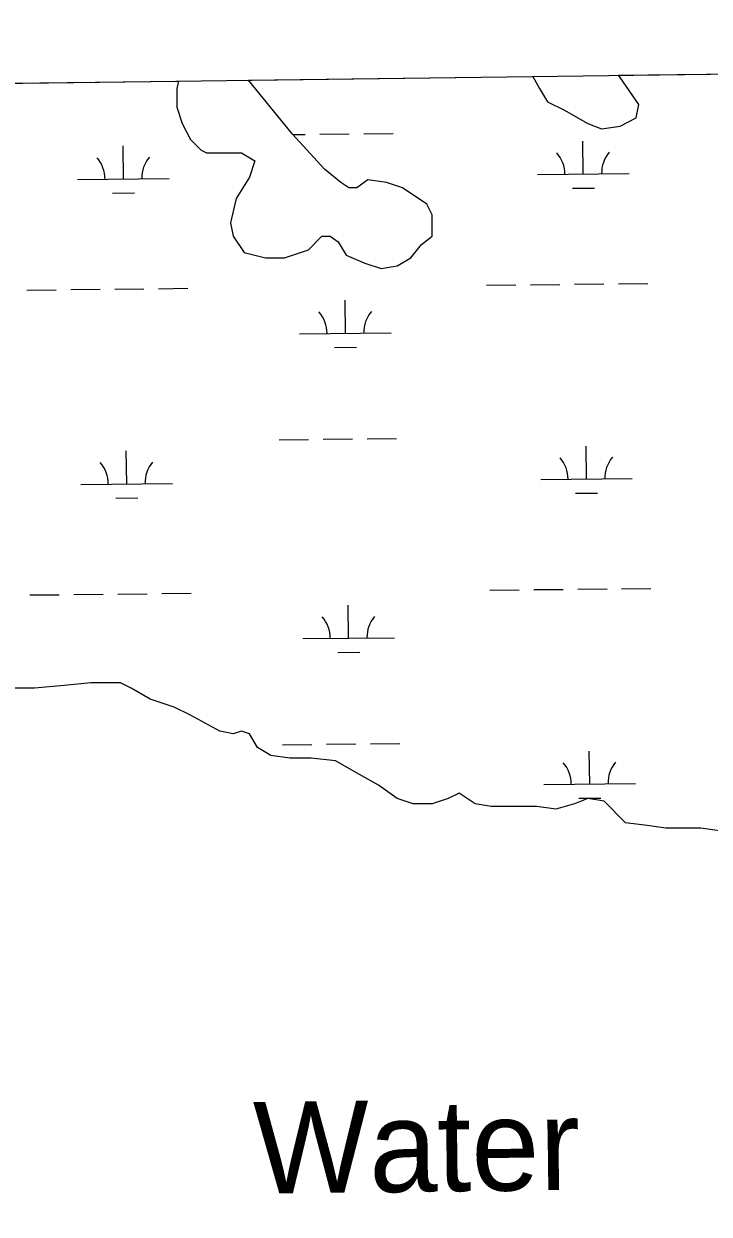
# Model space of a CAD drawing. Extents: x 3734862 to 3772949, y 391520 to 417239.
# Drawn here: x 3761900 to 3762648, y 414100 to 415399 of the extents above; entities that cross this region are included whole.
import ezdxf

# ---------------------------------------------------------------- set-up
doc = ezdxf.new("R2010")
doc.units = 0
for name, color, linetype in [('V-GRID-FRAM', 7, 'Continuous'), ('V-RIVR-IDEN', 7, 'Continuous'), ('V-TOPO-SHOR', 7, 'Continuous'), ('V-WETL-SWMP', 7, 'Continuous')]:
    doc.layers.add(name, color=color, linetype=linetype)

msp = doc.modelspace()

# ---------------------------------------------------------------- linework, layer by layer
at = {"layer": 'V-GRID-FRAM'}
msp.add_lwpolyline([(3738832.3, 415033.8), (3770599.2, 415447.4), (3770843.8, 397266.6), (3739061.1, 396852.8), (3738832.3, 415033.8)], dxfattribs=at)
at = {"layer": 'V-TOPO-SHOR'}
for p, q in [((3762455.9, 415341.4), (3762463.1, 415328.3)), ((3762551.1, 415340), (3762549.2, 415342.6)), ((3762571.6, 415310.7), (3762551.1, 415340)), ((3762068.9, 415336.3), (3762067.3, 415328.3)), ((3762067.3, 415328.3), (3762067.3, 415307.8)), ((3762193.3, 415278.4), (3762145.4, 415337.3)), ((3762463.1, 415328.3), (3762471.9, 415313.6)), ((3762067.3, 415307.8), (3762073.1, 415290.1)), ((3762471.9, 415313.6), (3762489.5, 415304.8)), ((3762489.5, 415304.8), (3762515.9, 415290.1)), ((3762568.7, 415296), (3762571.6, 415310.7)), ((3762073.1, 415290.1), (3762081.9, 415272.5)), ((3762515.9, 415290.1), (3762530.6, 415284.3)), ((3762551.1, 415287.2), (3762568.7, 415296)), ((3762228.5, 415240.3), (3762193.3, 415278.4)), ((3762530.6, 415284.3), (3762551.1, 415287.2)), ((3762081.9, 415272.5), (3762093.6, 415260.8)), ((3762093.6, 415260.8), (3762099.5, 415257.9)), ((3762099.5, 415257.9), (3762137.6, 415257.9)), ((3762137.6, 415257.9), (3762152.3, 415249.1)), ((3762152.3, 415249.1), (3762146.4, 415231.5)), ((3762246.1, 415225.6), (3762228.5, 415240.3)), ((3762146.4, 415231.5), (3762131.8, 415208)), ((3762254.9, 415219.7), (3762246.1, 415225.6)), ((3762275.5, 415228.5), (3762263.7, 415219.7)), ((3762296, 415225.6), (3762275.5, 415228.5)), ((3762313.6, 415219.7), (3762296, 415225.6)), ((3762263.7, 415219.7), (3762254.9, 415219.7)), ((3762340, 415202.1), (3762313.6, 415219.7)), ((3762131.8, 415208), (3762125.9, 415181.6)), ((3762345.8, 415190.4), (3762340, 415202.1)), ((3762345.8, 415166.9), (3762345.8, 415190.4)), ((3762125.9, 415181.6), (3762128.8, 415166.9)), ((3762128.8, 415166.9), (3762140.6, 415149.3)), ((3762210.9, 415152.2), (3762225.6, 415166.9)), ((3762225.6, 415166.9), (3762234.4, 415166.9)), ((3762234.4, 415166.9), (3762243.2, 415161)), ((3762243.2, 415161), (3762252, 415146.4)), ((3762322.4, 415143.4), (3762334.1, 415158.1)), ((3762334.1, 415158.1), (3762345.8, 415166.9)), ((3762140.6, 415149.3), (3762164, 415143.4)), ((3762184.6, 415143.4), (3762210.9, 415152.2)), ((3762252, 415146.4), (3762272.5, 415137.6)), ((3762164, 415143.4), (3762184.6, 415143.4)), ((3762272.5, 415137.6), (3762290.1, 415131.7)), ((3762290.1, 415131.7), (3762307.7, 415134.6)), ((3762307.7, 415134.6), (3762322.4, 415143.4)), ((3761973.4, 414679.8), (3761944.1, 414676.9)), ((3762005.7, 414679.8), (3761973.4, 414679.8)), ((3762017.4, 414673.9), (3762005.7, 414679.8)), ((3761911.8, 414673.9), (3761888.4, 414673.9)), ((3761944.1, 414676.9), (3761911.8, 414673.9)), ((3762037.9, 414662.2), (3762017.4, 414673.9)), ((3762064.3, 414653.4), (3762037.9, 414662.2)), ((3762081.9, 414644.6), (3762064.3, 414653.4)), ((3762114.2, 414627), (3762081.9, 414644.6)), ((3762128.8, 414624.1), (3762114.2, 414627)), ((3762137.6, 414627), (3762128.8, 414624.1)), ((3762146.4, 414624.1), (3762137.6, 414627)), ((3762155.2, 414609.4), (3762146.4, 414624.1)), ((3762169.9, 414600.6), (3762155.2, 414609.4)), ((3762190.4, 414597.7), (3762169.9, 414600.6)), ((3762213.9, 414597.7), (3762190.4, 414597.7)), ((3762240.3, 414594.7), (3762213.9, 414597.7)), ((3762266.7, 414580), (3762240.3, 414594.7)), ((3762287.2, 414568.3), (3762266.7, 414580)), ((3762307.7, 414553.6), (3762287.2, 414568.3)), ((3762325.3, 414547.8), (3762307.7, 414553.6)), ((3762345.8, 414547.8), (3762325.3, 414547.8)), ((3762363.4, 414553.6), (3762345.8, 414547.8)), ((3762375.2, 414559.5), (3762363.4, 414553.6)), ((3762392.7, 414547.8), (3762375.2, 414559.5)), ((3762410.3, 414544.8), (3762392.7, 414547.8)), ((3762501.2, 414547.8), (3762480.7, 414541.9)), ((3762515.9, 414553.6), (3762501.2, 414547.8)), ((3762533.5, 414550.7), (3762515.9, 414553.6)), ((3762557, 414527.2), (3762533.5, 414550.7)), ((3762460.2, 414544.8), (3762410.3, 414544.8)), ((3762480.7, 414541.9), (3762460.2, 414544.8)), ((3762580.4, 414524.3), (3762557, 414527.2)), ((3762600.9, 414521.4), (3762580.4, 414524.3)), ((3762639.1, 414521.4), (3762600.9, 414521.4)), ((3762659.6, 414518.4), (3762639.1, 414521.4))]:
    msp.add_line(p, q, dxfattribs=at)
at = {"layer": 'V-WETL-SWMP'}
for p, q in [((3762145.4, 415337.3), (3762455.9, 415341.4)), ((3762455.9, 415341.4), (3762463.1, 415328.3)), ((3762549.2, 415342.6), (3762923.1, 415347.4)), ((3762551.1, 415340), (3762549.2, 415342.6)), ((3762571.6, 415310.7), (3762551.1, 415340)), ((3761887.3, 415333.9), (3762068.9, 415336.3)), ((3762068.9, 415336.3), (3762067.3, 415328.3)), ((3762067.3, 415328.3), (3762067.3, 415307.8)), ((3762193.3, 415278.4), (3762145.4, 415337.3)), ((3762463.1, 415328.3), (3762471.9, 415313.6)), ((3762067.3, 415307.8), (3762073.1, 415290.1)), ((3762471.9, 415313.6), (3762489.5, 415304.8)), ((3762489.5, 415304.8), (3762515.9, 415290.1)), ((3762568.7, 415296), (3762571.6, 415310.7)), ((3762073.1, 415290.1), (3762081.9, 415272.5)), ((3762515.9, 415290.1), (3762530.6, 415284.3)), ((3762551.1, 415287.2), (3762568.7, 415296)), ((3762228.5, 415240.3), (3762193.3, 415278.4)), ((3762193.8, 415277.9), (3762207.4, 415278.1)), ((3762223.4, 415278.2), (3762255.4, 415278.6)), ((3762271.4, 415278.7), (3762303.4, 415279.1)), ((3762530.6, 415284.3), (3762551.1, 415287.2)), ((3762008.9, 415229.5), (3762008.5, 415265.5)), ((3762081.9, 415272.5), (3762093.6, 415260.8)), ((3762510.8, 415234.8), (3762510.4, 415270.8)), ((3762093.6, 415260.8), (3762099.5, 415257.9)), ((3762099.5, 415257.9), (3762137.6, 415257.9)), ((3762137.6, 415257.9), (3762152.3, 415249.1)), ((3762152.3, 415249.1), (3762146.4, 415231.5)), ((3762246.1, 415225.6), (3762228.5, 415240.3)), ((3761958.9, 415229), (3762058.9, 415230)), ((3762146.4, 415231.5), (3762131.8, 415208)), ((3762254.9, 415219.7), (3762246.1, 415225.6)), ((3762275.5, 415228.5), (3762263.7, 415219.7)), ((3762296, 415225.6), (3762275.5, 415228.5)), ((3762313.6, 415219.7), (3762296, 415225.6)), ((3762460.8, 415234.3), (3762560.8, 415235.4)), ((3761997, 415214), (3762021, 415214.2)), ((3762263.7, 415219.7), (3762254.9, 415219.7)), ((3762340, 415202.1), (3762313.6, 415219.7)), ((3762498.9, 415219.3), (3762522.9, 415219.5)), ((3762131.8, 415208), (3762125.9, 415181.6)), ((3762345.8, 415190.4), (3762340, 415202.1)), ((3762345.8, 415166.9), (3762345.8, 415190.4)), ((3762125.9, 415181.6), (3762128.8, 415166.9)), ((3762128.8, 415166.9), (3762140.6, 415149.3)), ((3762210.9, 415152.2), (3762225.6, 415166.9)), ((3762225.6, 415166.9), (3762234.4, 415166.9)), ((3762234.4, 415166.9), (3762243.2, 415161)), ((3762243.2, 415161), (3762252, 415146.4)), ((3762322.4, 415143.4), (3762334.1, 415158.1)), ((3762334.1, 415158.1), (3762345.8, 415166.9)), ((3762140.6, 415149.3), (3762164, 415143.4)), ((3762184.6, 415143.4), (3762210.9, 415152.2)), ((3762252, 415146.4), (3762272.5, 415137.6)), ((3762164, 415143.4), (3762184.6, 415143.4)), ((3762272.5, 415137.6), (3762290.1, 415131.7)), ((3762290.1, 415131.7), (3762307.7, 415134.6)), ((3762307.7, 415134.6), (3762322.4, 415143.4)), ((3761903.3, 415108.3), (3761935.3, 415108.7)), ((3761951.3, 415108.8), (3761983.3, 415109.2)), ((3761999.3, 415109.3), (3762031.3, 415109.7)), ((3762047.3, 415109.8), (3762079.3, 415110.2)), ((3762405.2, 415113.6), (3762437.2, 415114)), ((3762453.2, 415114.1), (3762485.2, 415114.5)), ((3762501.2, 415114.6), (3762533.2, 415115)), ((3762549.2, 415115.2), (3762581.2, 415115.5)), ((3762251.1, 415061.3), (3762250.8, 415097.3)), ((3762201.1, 415060.7), (3762301.1, 415061.8)), ((3762239.3, 415045.7), (3762263.3, 415046)), ((3762179, 414945.1), (3762211, 414945.4)), ((3762227, 414945.6), (3762259, 414945.9)), ((3762275, 414946.1), (3762306.9, 414946.4)), ((3762514.3, 414902.2), (3762513.9, 414938.2)), ((3762012.4, 414896.9), (3762012, 414932.9)), ((3762464.3, 414901.6), (3762564.3, 414902.7)), ((3761962.4, 414896.3), (3762062.4, 414897.4)), ((3762502.4, 414886.6), (3762526.4, 414886.9)), ((3762000.6, 414881.3), (3762024.6, 414881.6)), ((3762456.7, 414781.5), (3762488.7, 414781.8)), ((3762504.7, 414782), (3762536.7, 414782.3)), ((3762552.7, 414782.5), (3762584.7, 414782.8)), ((3761906.8, 414775.7), (3761938.8, 414776)), ((3761954.8, 414776.2), (3761986.8, 414776.5)), ((3762002.8, 414776.7), (3762034.8, 414777)), ((3762050.8, 414777.2), (3762082.8, 414777.5)), ((3762408.7, 414781), (3762440.7, 414781.3)), ((3762254.7, 414728.6), (3762254.3, 414764.6)), ((3762204.7, 414728.1), (3762304.7, 414729.1)), ((3762242.8, 414713), (3762266.8, 414713.3)), ((3761973.4, 414679.8), (3761944.1, 414676.9)), ((3762005.7, 414679.8), (3761973.4, 414679.8)), ((3762017.4, 414673.9), (3762005.7, 414679.8)), ((3761911.8, 414673.9), (3761888.4, 414673.9)), ((3761944.1, 414676.9), (3761911.8, 414673.9)), ((3762037.9, 414662.2), (3762017.4, 414673.9)), ((3762064.3, 414653.4), (3762037.9, 414662.2)), ((3762081.9, 414644.6), (3762064.3, 414653.4)), ((3762114.2, 414627), (3762081.9, 414644.6)), ((3762128.8, 414624.1), (3762114.2, 414627)), ((3762137.6, 414627), (3762128.8, 414624.1)), ((3762146.4, 414624.1), (3762137.6, 414627)), ((3762155.2, 414609.4), (3762146.4, 414624.1)), ((3762182.5, 414612.4), (3762214.5, 414612.7)), ((3762230.5, 414612.9), (3762262.5, 414613.2)), ((3762278.5, 414613.4), (3762310.5, 414613.8)), ((3762169.9, 414600.6), (3762155.2, 414609.4)), ((3762190.4, 414597.7), (3762169.9, 414600.6)), ((3762517.8, 414569.5), (3762517.4, 414605.5)), ((3762213.9, 414597.7), (3762190.4, 414597.7)), ((3762240.3, 414594.7), (3762213.9, 414597.7)), ((3762266.7, 414580), (3762240.3, 414594.7)), ((3762287.2, 414568.3), (3762266.7, 414580)), ((3762307.7, 414553.6), (3762287.2, 414568.3)), ((3762467.8, 414569), (3762567.8, 414570)), ((3762325.3, 414547.8), (3762307.7, 414553.6)), ((3762345.8, 414547.8), (3762325.3, 414547.8)), ((3762363.4, 414553.6), (3762345.8, 414547.8)), ((3762375.2, 414559.5), (3762363.4, 414553.6)), ((3762392.7, 414547.8), (3762375.2, 414559.5)), ((3762410.3, 414544.8), (3762392.7, 414547.8)), ((3762501.2, 414547.8), (3762480.7, 414541.9)), ((3762515.9, 414553.6), (3762501.2, 414547.8)), ((3762505.9, 414554), (3762529.9, 414554.2)), ((3762533.5, 414550.7), (3762515.9, 414553.6)), ((3762557, 414527.2), (3762533.5, 414550.7)), ((3762460.2, 414544.8), (3762410.3, 414544.8)), ((3762480.7, 414541.9), (3762460.2, 414544.8)), ((3762580.4, 414524.3), (3762557, 414527.2)), ((3762600.9, 414521.4), (3762580.4, 414524.3)), ((3762639.1, 414521.4), (3762600.9, 414521.4)), ((3762659.6, 414518.4), (3762639.1, 414521.4))]:
    msp.add_line(p, q, dxfattribs=at)
for centre, start, end in [((3761953.6, 415229.4), 359.8334, 41.377), ((3762064.1, 415230.6), 139.8334, 181.377), ((3762455.5, 415234.7), 359.8334, 41.377), ((3762566, 415235.9), 139.8334, 181.377), ((3762195.9, 415061.1), 359.8334, 41.377), ((3762306.4, 415062.3), 139.8334, 181.377), ((3762459, 414902.1), 359.8334, 41.377), ((3762569.5, 414903.2), 139.8334, 181.377), ((3761957.1, 414896.8), 359.8334, 41.377), ((3762067.6, 414897.9), 139.8334, 181.377), ((3762199.4, 414728.5), 359.8334, 41.377), ((3762309.9, 414729.7), 139.8334, 181.377), ((3762462.5, 414569.4), 359.8334, 41.377), ((3762573, 414570.6), 139.8334, 181.377)]:
    msp.add_arc(centre, 35.2, start, end, dxfattribs=at)

# ---------------------------------------------------------------- texts
at = {"layer": 'V-RIVR-IDEN'}
msp.add_text('Water', height=100, rotation=0.7119, dxfattribs=at).set_placement((3762151.3, 414122.6))

doc.saveas('drawing.dxf')
